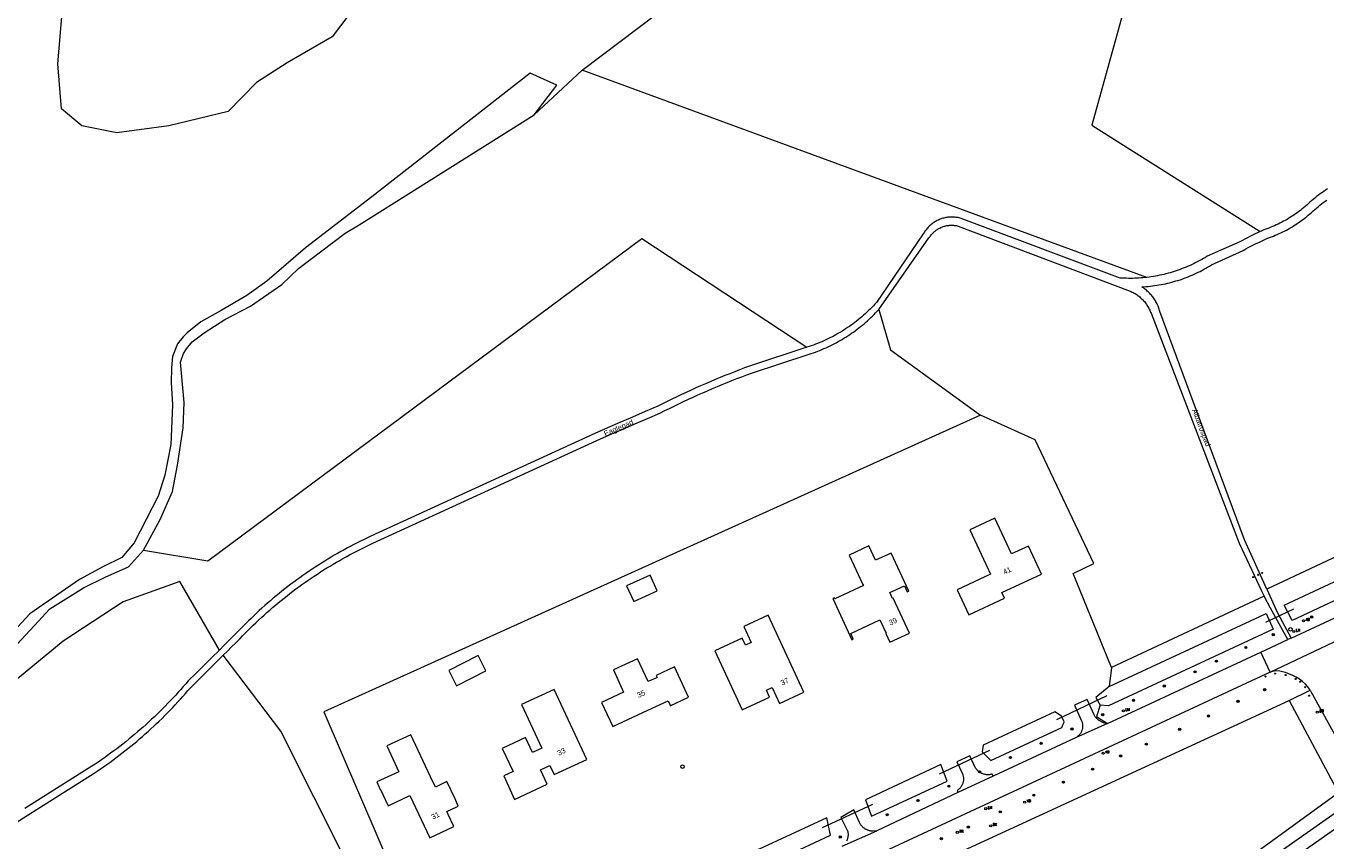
# Model space of a CAD drawing. Header units: metres. Extents: x 138165 to 154469, y 480134 to 494189.
# Tile 331 of 656: x 148554 to 148858, y 484010 to 484200. Entities that reach past the tile are written whole.
import ezdxf

# ---------------------------------------------------------------- set-up
doc = ezdxf.new("R2010")
doc.units = ezdxf.units.M
doc.header["$LTSCALE"] = 0.001
doc.header["$MEASUREMENT"] = 0
for name, color, linetype, lineweight in [('Level 5', 7, 'Continuous', 0), ('TOP-L-duiker', 7, 'Continuous', 0), ('TOP-L-topo objecten punt', 7, 'Continuous', 0), ('TOP-L-topo objecten vlak', 7, 'Continuous', 0), ('TOP-T-topo huisnummering naamgeving', 7, 'Continuous', 0)]:
    doc.layers.add(name, color=color, linetype=linetype, lineweight=lineweight)
doc.styles.add('Style-INTL_ISO', font='INTL_ISO.shx')
doc.styles.add('Style-STANDARD', font='STANDARD.shx')

# ---------------------------------------------------------------- blocks, each defined once
blk = doc.blocks.new('24')
at = {"layer": 'TOP-L-topo objecten punt', "color": 7, "linetype": 'Continuous', "lineweight": 0}
for radius in [0.025, 0.0182, 0.0115, 0.005]:
    blk.add_circle((0, 0), radius, dxfattribs=at)
blk = doc.blocks.new('*U13')
at = {"layer": 'Level 5', "color": 7, "linetype": 'Continuous', "lineweight": 0}
blk.add_circle((0, 0), 0.0415, dxfattribs=at)
blk = doc.blocks.new('150')
at = {"layer": 'Level 5', "color": 7, "linetype": 'Continuous', "lineweight": 0}
blk.add_blockref('*U13', (0, 0), dxfattribs=at)
blk = doc.blocks.new('72')
at = {"layer": 'TOP-L-topo objecten punt', "color": 7, "linetype": 'Continuous', "lineweight": 0}
blk.add_circle((0, 0), 0.025, dxfattribs=at)
at = {"layer": 'TOP-L-topo objecten punt', "color": 7, "linetype": 'Continuous', "lineweight": 0, "style": 'Style-STANDARD'}
blk.add_text('BK', height=0.06, dxfattribs=at).set_placement((0.0483, 0))
blk = doc.blocks.new('10')
at = {"layer": 'TOP-L-topo objecten punt', "linetype": 'Continuous', "lineweight": 0}
blk.add_circle((0, 0), 0.0125, dxfattribs=at)
blk = doc.blocks.new('16')
at = {"layer": 'TOP-L-topo objecten punt', "color": 7, "linetype": 'Continuous', "lineweight": 0}
blk.add_circle((0, 0), 0.025, dxfattribs=at)
at = {"layer": 'TOP-L-topo objecten punt', "color": 7, "linetype": 'Continuous', "lineweight": 0, "style": 'Style-STANDARD'}
blk.add_text('LM', height=0.06, dxfattribs=at).set_placement((0.0483, 0))
blk = doc.blocks.new('119')
at = {"layer": 'TOP-L-topo objecten punt', "color": 7, "linetype": 'Continuous', "lineweight": 0}
blk.add_circle((0, 0), 0.025, dxfattribs=at)
at = {"layer": 'TOP-L-topo objecten punt', "color": 7, "linetype": 'Continuous', "lineweight": 0, "style": 'Style-STANDARD'}
blk.add_text('KK', height=0.06, dxfattribs=at).set_placement((0.0483, 0))
blk = doc.blocks.new('14')
at = {"layer": 'TOP-L-topo objecten punt', "color": 7, "linetype": 'Continuous', "lineweight": 0}
blk.add_circle((0, 0), 0.025, dxfattribs=at)
at = {"layer": 'TOP-L-topo objecten punt', "color": 7, "linetype": 'Continuous', "lineweight": 0, "style": 'Style-STANDARD'}
blk.add_text('VB', height=0.06, dxfattribs=at).set_placement((0.0483, 0))
blk = doc.blocks.new('11')
at = {"layer": 'TOP-L-topo objecten punt', "color": 7, "linetype": 'Continuous', "lineweight": 0}
blk.add_circle((0, 0), 0.025, dxfattribs=at)
at = {"layer": 'TOP-L-topo objecten punt', "color": 7, "linetype": 'Continuous', "lineweight": 0, "style": 'Style-STANDARD'}
blk.add_text('AB', height=0.06, dxfattribs=at).set_placement((0.0483, 0))

msp = doc.modelspace()

# ---------------------------------------------------------------- linework, layer by layer
at = {"layer": 'TOP-L-duiker', "flags": 128}
for points in [[(148849.97, 484064.36), (148843.43, 484061.23)], [(148794.69, 484038.58), (148806.48, 484044.13)], [(148767.35, 484025.9), (148779.04, 484031.44)], [(148751.67, 484018.73), (148739.9, 484013.25)]]:
    msp.add_lwpolyline(points, dxfattribs=at)
at = {"layer": 'TOP-L-topo objecten vlak', "flags": 128}
for points in [[(148683.88, 484190.2), (148723.15, 484219.92), (148778.3, 484258.12)], [(148637.16, 484213.45), (148625.44, 484197.94), (148614.97, 484191.87), (148607.82, 484187.3), (148601.15, 484180.56), (148587.34, 484177.21), (148575.2, 484175.53), (148567.03, 484177.21), (148562.22, 484181.19), (148561.38, 484191.66), (148562.43, 484203.6)], [(148810.86, 484206), (148802.88, 484177.36), (148842.23, 484152.49)], [(149085.98, 484204.75), (149047.97, 484178.27), (149037.15, 484170.22), (149017.97, 484157.02), (149006.88, 484150.35), (148999.34, 484145.91), (148996.17, 484144.13), (148991.02, 484141.26), (148987.67, 484139.41), (148982.64, 484136.65), (148979.64, 484135.02), (148975.11, 484132.56), (148972.52, 484131.18), (148960.32, 484124.71), (148953.66, 484121.24), (148949.16, 484118.93), (148947.21, 484117.93), (148941.24, 484114.89), (148937.78, 484113.15), (148843.75, 484068.99)], [(148672.63, 484179.79), (148677.94, 484186.65), (148671.74, 484189.52), (148634.73, 484160.63), (148619.22, 484148.69), (148610.21, 484140.92), (148605.52, 484137.56), (148599.51, 484134.08), (148594.83, 484131.42), (148591.6, 484128.89), (148590.68, 484127.94), (148589.38, 484126.29), (148588.18, 484123.32), (148587.93, 484120.66), (148587.86, 484117.24), (148588.18, 484112.05), (148587.8, 484102.75), (148586.41, 484095.6), (148584.83, 484090.72), (148579.19, 484079.84), (148576.34, 484076.36), (148571.91, 484074.2), (148566.47, 484071.29), (148554.82, 484063.25), (148544.63, 484052.24)], [(148672.63, 484179.79), (148683.88, 484190.2)], [(148815.78, 484141.79), (148683.88, 484190.2)], [(148581.41, 484078.13), (148585.27, 484085.3), (148588.18, 484091.8), (148589.38, 484097.94), (148590.65, 484106.67), (148590.9, 484112.62), (148590.08, 484121.99), (148590.71, 484124.02), (148591.47, 484125.09), (148592.74, 484126.74), (148595.58, 484128.83), (148600.36, 484131.96), (148606.38, 484135.06), (148613.72, 484140.12), (148617.64, 484143.86), (148628.47, 484152.09), (148631.76, 484154.05), (148672.63, 484179.79)], [(148857.9, 484162.45), (148857.47, 484162.16), (148857.05, 484161.87), (148856.63, 484161.58), (148856.22, 484161.27), (148855.81, 484160.96), (148855.4, 484160.65), (148855, 484160.33), (148854.61, 484160), (148854.22, 484159.67), (148853.83, 484159.34), (148853.45, 484158.99), (148853.08, 484158.65), (148852.72, 484158.34), (148852.35, 484158.04), (148851.98, 484157.74), (148851.61, 484157.45), (148851.24, 484157.17), (148850.86, 484156.89), (148850.47, 484156.62), (148850.08, 484156.35), (148849.68, 484156.09), (148849.29, 484155.84), (148848.88, 484155.59), (148848.48, 484155.35), (148848.07, 484155.12), (148847.65, 484154.89), (148847.24, 484154.67), (148846.82, 484154.46), (148846.39, 484154.25), (148845.97, 484154.05), (148845.54, 484153.86), (148845.1, 484153.67), (148844.67, 484153.49), (148844.23, 484153.32), (148843.79, 484153.15), (148843.34, 484152.99), (148843.06, 484152.87), (148842.78, 484152.74), (148842.51, 484152.62), (148842.23, 484152.49)], [(148843.75, 484068.99), (148840.48, 484076.22), (148838.54, 484080.53), (148827.35, 484110.73), (148818.8, 484133.83), (148818.72, 484134.09), (148818.64, 484134.35), (148818.55, 484134.61), (148818.46, 484134.86), (148818.36, 484135.11), (148818.25, 484135.36), (148818.13, 484135.6), (148818.01, 484135.84), (148817.88, 484136.08), (148817.74, 484136.32), (148817.6, 484136.55), (148817.45, 484136.78), (148817.3, 484137), (148817.14, 484137.22), (148816.97, 484137.43), (148816.8, 484137.64), (148816.62, 484137.84), (148816.43, 484138.04), (148816.24, 484138.24), (148816.05, 484138.42), (148815.85, 484138.61), (148815.65, 484138.79), (148815.44, 484138.96), (148815.22, 484139.12), (148815.01, 484139.29), (148814.78, 484139.44), (148814.56, 484139.59), (148815.06, 484139.62), (148815.57, 484139.65), (148816.07, 484139.7), (148816.58, 484139.75), (148817.08, 484139.81), (148817.58, 484139.88), (148818.08, 484139.95), (148818.58, 484140.03), (148819.08, 484140.12), (148819.58, 484140.22), (148820.08, 484140.32), (148820.57, 484140.43), (148821.07, 484140.55), (148821.56, 484140.68), (148822.05, 484140.81), (148822.53, 484140.96), (148823.02, 484141.1), (148823.5, 484141.26), (148823.98, 484141.42), (148824.46, 484141.59), (148824.93, 484141.77), (148825.4, 484141.96), (148825.87, 484142.15), (148826.34, 484142.34), (148826.8, 484142.55), (148827.26, 484142.76), (148827.72, 484142.98), (148828.17, 484143.21), (148828.62, 484143.44), (148829.07, 484143.68), (148829.51, 484143.93), (148829.95, 484144.18), (148830.39, 484144.44), (148830.82, 484144.71), (148838.23, 484148.11), (148838.83, 484148.43), (148839.44, 484148.76), (148840.05, 484149.07), (148840.67, 484149.38), (148841.28, 484149.68), (148841.9, 484149.98), (148842.53, 484150.27), (148843.15, 484150.56), (148843.78, 484150.84), (148844.42, 484151.11), (148844.86, 484151.28), (148845.31, 484151.45), (148845.75, 484151.63), (148846.19, 484151.81), (148846.62, 484152.01), (148847.05, 484152.21), (148847.48, 484152.42), (148847.91, 484152.63), (148848.33, 484152.85), (148848.75, 484153.08), (148849.17, 484153.31), (148849.58, 484153.55), (148849.98, 484153.8), (148850.39, 484154.06), (148850.79, 484154.32), (148851.18, 484154.58), (148851.57, 484154.86), (148851.96, 484155.14), (148852.34, 484155.42), (148852.71, 484155.71), (148853.09, 484156.01), (148853.45, 484156.32), (148853.82, 484156.62), (148854.19, 484156.97), (148854.57, 484157.32), (148854.96, 484157.65), (148855.35, 484157.98), (148855.74, 484158.31), (148856.14, 484158.63), (148856.55, 484158.94), (148856.96, 484159.25), (148857.37, 484159.56), (148857.79, 484159.85)], [(148815.78, 484141.79), (148815.3, 484141.74), (148814.83, 484141.69), (148814.35, 484141.66), (148813.87, 484141.62), (148813.39, 484141.6), (148812.91, 484141.58), (148812.43, 484141.57), (148811.95, 484141.57), (148811.47, 484141.57), (148810.99, 484141.58), (148810.51, 484141.6), (148810.03, 484141.62), (148809.55, 484141.65), (148772.4, 484155.58), (148772.17, 484155.64), (148771.93, 484155.7), (148771.7, 484155.75), (148771.46, 484155.79), (148771.22, 484155.82), (148770.98, 484155.85), (148770.74, 484155.87), (148770.5, 484155.88), (148770.26, 484155.89), (148770.02, 484155.88), (148769.78, 484155.87), (148769.54, 484155.85), (148769.3, 484155.83), (148769.07, 484155.8), (148768.83, 484155.76), (148768.59, 484155.71), (148768.36, 484155.65), (148768.13, 484155.59), (148767.9, 484155.52), (148767.67, 484155.44), (148767.44, 484155.36), (148767.22, 484155.27), (148767, 484155.17), (148766.79, 484155.06), (148766.57, 484154.95), (148766.36, 484154.83), (148766.16, 484154.71), (148765.96, 484154.58), (148765.76, 484154.44), (148765.57, 484154.29), (148765.38, 484154.15), (148765.2, 484153.99), (148765.02, 484153.83), (148764.84, 484153.66), (148764.68, 484153.49), (148764.51, 484153.31), (148764.36, 484153.13), (148764.21, 484152.94), (148764.06, 484152.75), (148763.92, 484152.56), (148763.79, 484152.35), (148763.66, 484152.15), (148763.54, 484151.94), (148752.6, 484135.91), (148752.24, 484135.53), (148751.88, 484135.14), (148751.51, 484134.77), (148751.14, 484134.39), (148750.76, 484134.03), (148750.38, 484133.66), (148749.99, 484133.31), (148749.59, 484132.96), (148749.2, 484132.61), (148748.79, 484132.27), (148748.38, 484131.94), (148747.97, 484131.61), (148747.55, 484131.29), (148747.13, 484130.97), (148746.7, 484130.66), (148746.27, 484130.36), (148745.84, 484130.06), (148745.4, 484129.77), (148744.95, 484129.48), (148744.51, 484129.2), (148744.05, 484128.93), (148743.6, 484128.66), (148743.14, 484128.4), (148742.68, 484128.15), (148742.21, 484127.9), (148741.74, 484127.66), (148741.27, 484127.43), (148740.79, 484127.2), (148740.31, 484126.98), (148739.83, 484126.77), (148739.34, 484126.57), (148738.85, 484126.37), (148738.36, 484126.17), (148737.87, 484125.99), (148737.37, 484125.81), (148736.87, 484125.64), (148736.37, 484125.48)], [(148753.11, 484134.3), (148764.86, 484151), (148764.97, 484151.18), (148765.1, 484151.36), (148765.23, 484151.54), (148765.36, 484151.71), (148765.5, 484151.88), (148765.65, 484152.04), (148765.8, 484152.19), (148765.96, 484152.34), (148766.12, 484152.49), (148766.29, 484152.63), (148766.46, 484152.76), (148766.64, 484152.89), (148766.82, 484153.01), (148767.01, 484153.12), (148767.2, 484153.23), (148767.39, 484153.33), (148767.59, 484153.42), (148767.79, 484153.51), (148767.99, 484153.59), (148768.2, 484153.66), (148768.41, 484153.72), (148768.62, 484153.78), (148768.83, 484153.83), (148769.04, 484153.88), (148769.26, 484153.91), (148769.48, 484153.94), (148769.69, 484153.96), (148769.91, 484153.97), (148770.13, 484153.97), (148770.35, 484153.97), (148770.56, 484153.96), (148770.78, 484153.94), (148771, 484153.92), (148771.21, 484153.88), (148771.43, 484153.84), (148771.64, 484153.79), (148811.88, 484138.61), (148812.11, 484138.5), (148812.34, 484138.38), (148812.57, 484138.26), (148812.8, 484138.13), (148813.02, 484138), (148813.24, 484137.86), (148813.45, 484137.71), (148813.66, 484137.56), (148813.86, 484137.4), (148814.07, 484137.23), (148814.26, 484137.06), (148814.45, 484136.89), (148814.64, 484136.71), (148814.82, 484136.52), (148814.99, 484136.33), (148815.16, 484136.13), (148815.33, 484135.93), (148815.48, 484135.73), (148815.64, 484135.52), (148815.78, 484135.3), (148815.92, 484135.08), (148816.06, 484134.86), (148816.18, 484134.64), (148816.31, 484134.41), (148816.42, 484134.17), (148816.53, 484133.94), (148816.63, 484133.7), (148816.72, 484133.46), (148837.29, 484079.77), (148840.24, 484073.44), (148842.42, 484068.77), (148843.15, 484067.37)], [(148842.23, 484152.49), (148841.62, 484152.22), (148841.03, 484151.93), (148840.43, 484151.65), (148839.83, 484151.35), (148839.24, 484151.05), (148838.65, 484150.75), (148838.07, 484150.44), (148837.49, 484150.13), (148829.84, 484146.73), (148829.42, 484146.47), (148828.98, 484146.21), (148828.55, 484145.96), (148828.11, 484145.72), (148827.67, 484145.49), (148827.22, 484145.26), (148826.77, 484145.04), (148826.32, 484144.82), (148825.87, 484144.61), (148825.41, 484144.41), (148824.95, 484144.21), (148824.49, 484144.02), (148824.02, 484143.84), (148823.55, 484143.66), (148823.08, 484143.49), (148822.61, 484143.33), (148822.13, 484143.18), (148821.65, 484143.03), (148821.17, 484142.89), (148820.69, 484142.75), (148820.21, 484142.62), (148819.72, 484142.5), (148819.23, 484142.39), (148818.74, 484142.28), (148818.25, 484142.18), (148817.76, 484142.09), (148817.27, 484142), (148816.77, 484141.93), (148816.28, 484141.85), (148815.78, 484141.79)], [(148581.41, 484078.13), (148596.43, 484075.64), (148697.83, 484150.9), (148736.37, 484125.48)], [(148600.04, 484053.58), (148601.02, 484054.55), (148601.99, 484055.52), (148602.97, 484056.49), (148603.95, 484057.46), (148604.55, 484058.09), (148605.16, 484058.72), (148605.78, 484059.34), (148606.4, 484059.96), (148607.02, 484060.57), (148607.65, 484061.17), (148608.29, 484061.77), (148608.93, 484062.36), (148609.58, 484062.95), (148610.23, 484063.53), (148610.88, 484064.11), (148611.54, 484064.68), (148612.21, 484065.24), (148612.88, 484065.8), (148613.55, 484066.36), (148614.23, 484066.91), (148614.92, 484067.45), (148615.61, 484067.98), (148616.3, 484068.51), (148617, 484069.04), (148617.7, 484069.56), (148618.41, 484070.07), (148619.12, 484070.57), (148619.84, 484071.07), (148620.56, 484071.57), (148621.29, 484072.05), (148622.02, 484072.53), (148622.75, 484073.01), (148623.48, 484073.48), (148624.23, 484073.94), (148624.97, 484074.39), (148625.72, 484074.84), (148626.47, 484075.29), (148627.23, 484075.72), (148627.99, 484076.15), (148628.75, 484076.58), (148629.52, 484076.99), (148630.29, 484077.4), (148631.07, 484077.81), (148631.85, 484078.2), (148632.63, 484078.59), (148633.41, 484078.97), (148634.2, 484079.35), (148634.99, 484079.72), (148687.32, 484103.73), (148690.25, 484105.01), (148693.2, 484106.3), (148696.14, 484107.58), (148699.08, 484108.85), (148702.03, 484110.12), (148703.13, 484110.68), (148704.23, 484111.22), (148705.33, 484111.76), (148706.44, 484112.29), (148707.56, 484112.82), (148708.67, 484113.34), (148709.79, 484113.85), (148710.91, 484114.35), (148712.04, 484114.85), (148713.16, 484115.34), (148714.29, 484115.83), (148715.43, 484116.31), (148716.56, 484116.78), (148717.7, 484117.24), (148718.85, 484117.7), (148719.99, 484118.15), (148721.14, 484118.59), (148722.29, 484119.02), (148723.44, 484119.45), (148736.88, 484123.86), (148737.38, 484124.02), (148737.88, 484124.2), (148738.37, 484124.37), (148738.87, 484124.56), (148739.36, 484124.75), (148739.85, 484124.95), (148740.33, 484125.16), (148740.82, 484125.37), (148741.3, 484125.59), (148741.77, 484125.81), (148742.24, 484126.05), (148742.71, 484126.29), (148743.18, 484126.53), (148743.64, 484126.79), (148744.1, 484127.05), (148744.56, 484127.31), (148745.01, 484127.59), (148745.46, 484127.86), (148745.9, 484128.15), (148746.34, 484128.44), (148746.78, 484128.74), (148747.21, 484129.04), (148747.64, 484129.35), (148748.06, 484129.67), (148748.48, 484129.99), (148748.89, 484130.32), (148749.3, 484130.65), (148749.7, 484130.99), (148750.1, 484131.34), (148750.49, 484131.69), (148750.88, 484132.05), (148751.27, 484132.41), (148751.64, 484132.78), (148752.02, 484133.15), (148752.39, 484133.53), (148752.75, 484133.91), (148753.11, 484134.3)], [(148753.11, 484134.3), (148755.9, 484124.88), (148776.88, 484109.61)], [(148736.37, 484125.48), (148722.94, 484121.07), (148721.78, 484120.64), (148720.63, 484120.2), (148719.49, 484119.76), (148718.34, 484119.31), (148717.2, 484118.85), (148716.06, 484118.39), (148714.92, 484117.92), (148713.79, 484117.44), (148712.66, 484116.96), (148711.53, 484116.47), (148710.41, 484115.97), (148709.28, 484115.47), (148708.17, 484114.95), (148707.05, 484114.43), (148705.94, 484113.91), (148704.83, 484113.38), (148703.72, 484112.84), (148702.62, 484112.29), (148701.52, 484111.74), (148698.58, 484110.47), (148695.63, 484109.19), (148692.69, 484107.91), (148689.75, 484106.63), (148686.81, 484105.34), (148634.49, 484081.34), (148633.7, 484080.97), (148632.91, 484080.59), (148632.12, 484080.21), (148631.34, 484079.82), (148630.56, 484079.42), (148629.79, 484079.02), (148629.02, 484078.61), (148628.25, 484078.19), (148627.48, 484077.77), (148626.73, 484077.34), (148625.97, 484076.9), (148625.22, 484076.46), (148624.47, 484076.01), (148623.72, 484075.56), (148622.98, 484075.09), (148622.24, 484074.62), (148621.51, 484074.15), (148620.78, 484073.67), (148620.06, 484073.18), (148619.34, 484072.69), (148618.62, 484072.19), (148617.91, 484071.68), (148617.2, 484071.17), (148616.5, 484070.65), (148615.8, 484070.13), (148615.1, 484069.6), (148614.42, 484069.06), (148613.73, 484068.52), (148613.05, 484067.97), (148612.37, 484067.42), (148611.7, 484066.86), (148611.04, 484066.29), (148610.38, 484065.72), (148609.72, 484065.15), (148609.07, 484064.57), (148608.42, 484063.98), (148607.78, 484063.39), (148607.15, 484062.79), (148606.52, 484062.18), (148605.89, 484061.57), (148605.27, 484060.96), (148604.66, 484060.34), (148604.05, 484059.71), (148603.44, 484059.08), (148602.36, 484058.01), (148601.29, 484056.93), (148600.2, 484055.86), (148599.12, 484054.79)], [(148776.88, 484109.61), (148623.55, 484040.37), (148639.94, 484002.13), (148655.16, 484005.49), (148657.35, 483998.07), (148656.73, 483983.49)], [(148807.52, 484050.73), (148798.57, 484072.67), (148803.36, 484074.96), (148789.63, 484103.89), (148776.88, 484109.61)], [(148940.54, 484104.19), (148849.65, 484061.71), (148847.81, 484065.25), (148939.48, 484108.02)], [(148849.45, 484057.58), (148942.1, 484100.7)], [(148788.11, 484079.06), (148784.15, 484077.22), (148780.27, 484085.57), (148774.42, 484082.85), (148779.25, 484072.46), (148771.45, 484068.84), (148774.16, 484062.98), (148782.53, 484066.87), (148781.9, 484068.23), (148791.15, 484072.52), (148788.11, 484079.06)], [(148366.62, 484079.2), (148414.69, 484058.89), (148473.43, 484034.08), (148488.17, 484028.89), (148496.47, 484026.48), (148505.83, 484025.09), (148510.96, 484025.97), (148515.45, 484028.51), (148518.87, 484030.91), (148522.42, 484034.2), (148525.71, 484036.48), (148527.73, 484037.87), (148533.18, 484040.97), (148539.76, 484044.9), (148547.86, 484051.86), (148555.84, 484060.47), (148559.51, 484064.39), (148567.42, 484069.27), (148572.61, 484071.86), (148577.93, 484074.2), (148581.41, 484078.13)], [(148755.73, 484068.18), (148759.15, 484069.76), (148759.79, 484068.39), (148760.13, 484068.54), (148756.02, 484077.41), (148752.39, 484075.73), (148750.83, 484079.09), (148746.25, 484076.96), (148749.44, 484070.09), (148749.55, 484069.84), (148742.84, 484066.73), (148742.73, 484066.98), (148742.39, 484066.82), (148746.85, 484057.2), (148747.18, 484057.36), (148746.57, 484058.68), (148753.42, 484061.86), (148754.88, 484058.71), (148754.75, 484058.65), (148755.7, 484056.59), (148760.28, 484058.72), (148756.5, 484066.86), (148756.37, 484066.8), (148755.73, 484068.18)], [(148599.12, 484054.79), (148589.87, 484070.77), (148576.63, 484066.02), (148562.67, 484056.82), (148537.34, 484036.04)], [(148694.25, 484069.79), (148695.91, 484066.15), (148701.37, 484068.63), (148699.72, 484072.27), (148694.25, 484069.79)], [(148843.15, 484067.37), (148807.52, 484050.73)], [(148848.66, 484057.21), (148844.62, 484064.56), (148843.15, 484067.37)], [(148843.75, 484068.99), (148846.26, 484063.44), (148849.45, 484057.58)], [(148722, 484055.93), (148721.24, 484057.57), (148714.85, 484054.6), (148721.25, 484040.8), (148727.65, 484043.77), (148726.89, 484045.4), (148728.25, 484046.03), (148729.98, 484042.31), (148735.61, 484044.93), (148727.27, 484062.9), (148721.64, 484060.28), (148723.36, 484056.56), (148722, 484055.93)], [(148806.92, 484046.25), (148842.12, 484062.6), (148843.64, 484063.31), (148845.28, 484059.67), (148842.78, 484058.5), (148806.77, 484041.74), (148804.81, 484041.88)], [(148844.52, 484049.59), (148862.3, 484057.99)], [(148599.12, 484054.79), (148597.31, 484052.99), (148595.49, 484051.19), (148593.68, 484049.39), (148591.86, 484047.6), (148591.29, 484046.92), (148590.7, 484046.25), (148590.12, 484045.59), (148589.52, 484044.93), (148588.92, 484044.27), (148588.32, 484043.62), (148587.71, 484042.98), (148587.1, 484042.34), (148586.48, 484041.7), (148585.85, 484041.07), (148585.22, 484040.45), (148584.58, 484039.83), (148583.94, 484039.21), (148583.3, 484038.61), (148582.65, 484038), (148581.99, 484037.41), (148581.33, 484036.81), (148580.66, 484036.23), (148579.99, 484035.65), (148579.31, 484035.07), (148578.63, 484034.5), (148577.95, 484033.94), (148577.26, 484033.38), (148576.56, 484032.83), (148575.86, 484032.28), (148575.16, 484031.74), (148574.45, 484031.21), (148573.73, 484030.68), (148573.02, 484030.16), (148572.3, 484029.65), (148571.57, 484029.14), (148570.84, 484028.63), (148570.1, 484028.14), (148569.36, 484027.64), (148553.71, 484017.77)], [(148842.35, 484054.27), (148843.55, 484054.83), (148848.66, 484057.21)], [(148849.45, 484057.58), (148848.66, 484057.21)], [(148545.95, 484010.93), (148550.26, 483998.81), (148555.2, 483989.24), (148560.55, 483973.7), (148577.19, 483943.18), (148644.33, 483974.53), (148613.51, 484035.84), (148600.04, 484053.58)], [(148545.95, 484010.93), (148554.22, 484016.15), (148569.87, 484026.03), (148570.61, 484026.52), (148571.34, 484027.02), (148572.07, 484027.52), (148572.8, 484028.03), (148573.52, 484028.54), (148574.24, 484029.07), (148574.95, 484029.59), (148575.66, 484030.13), (148576.37, 484030.67), (148577.07, 484031.22), (148577.76, 484031.77), (148578.45, 484032.32), (148579.14, 484032.89), (148579.82, 484033.46), (148580.49, 484034.03), (148581.17, 484034.61), (148581.83, 484035.2), (148582.49, 484035.79), (148583.15, 484036.39), (148583.8, 484036.99), (148584.45, 484037.6), (148585.09, 484038.21), (148585.73, 484038.83), (148586.36, 484039.46), (148586.98, 484040.09), (148587.6, 484040.72), (148588.22, 484041.36), (148588.83, 484042.01), (148589.43, 484042.66), (148590.03, 484043.31), (148590.62, 484043.97), (148591.21, 484044.64), (148591.79, 484045.31), (148592.37, 484045.98), (148594.29, 484047.88), (148596.21, 484049.78), (148598.12, 484051.68), (148600.04, 484053.58)], [(148654.52, 484046.42), (148661.37, 484049.93), (148659.55, 484053.49), (148652.69, 484049.98), (148654.52, 484046.42)], [(148691, 484036.92), (148699.21, 484040.73), (148703.92, 484042.91), (148704.39, 484041.92), (148704.45, 484041.77), (148708.73, 484043.76), (148705.43, 484050.85), (148701.16, 484048.87), (148701.38, 484048.4), (148699.26, 484047.41), (148696.78, 484052.75), (148691.15, 484050.14), (148693.55, 484044.95), (148688.38, 484042.55), (148691, 484036.92)], [(148806.59, 484037.66), (148842.35, 484054.27)], [(148844.52, 484049.59), (148842.35, 484054.27)], [(148844.52, 484049.59), (148534.04, 483905.3), (148533.52, 483905.08), (148533.12, 483904.91)], [(148807.52, 484050.73), (148806.92, 484046.25)], [(148853.86, 484045.43), (148853.36, 484046.17), (148852.77, 484046.85), (148852.12, 484047.46), (148851.41, 484048.01), (148850.65, 484048.47), (148849.84, 484048.86), (148848.48, 484049.35), (148848.11, 484049.5), (148847.45, 484049.71), (148846.78, 484049.84), (148846.1, 484049.91), (148845.4, 484049.86), (148844.86, 484049.72), (148844.52, 484049.59)], [(148806.92, 484046.25), (148803.8, 484043.73), (148804.81, 484041.88)], [(148849.01, 484042.98), (148860.53, 484021.46), (148824.4, 483995.2), (148795.9, 483979.42), (148731.08, 483949.05), (148672.34, 483921.43), (148640.36, 483906.02), (148602.78, 483893.27), (148588.92, 483922.13)], [(148588.92, 483922.13), (148674.04, 483962.46), (148849.01, 484042.98)], [(148684.92, 484029.22), (148677.31, 484045.57), (148669.69, 484042.04), (148674.43, 484031.89), (148672.25, 484030.88), (148670.63, 484034.33), (148665.2, 484031.82), (148667.72, 484026.4), (148665.55, 484025.39), (148668.09, 484019.91), (148675.7, 484023.44), (148674.14, 484026.78), (148676.33, 484027.8), (148677.28, 484025.7), (148684.92, 484029.22)], [(148806.59, 484037.66), (148806.43, 484037.67), (148806.27, 484037.69), (148806.11, 484037.71), (148805.95, 484037.74), (148805.79, 484037.78), (148805.63, 484037.82), (148805.48, 484037.87), (148805.33, 484037.93), (148805.18, 484037.99), (148805.03, 484038.06), (148804.89, 484038.14), (148804.75, 484038.22), (148804.61, 484038.31), (148804.48, 484038.4), (148804.36, 484038.5), (148804.23, 484038.61), (148804.11, 484038.72), (148804, 484038.84), (148803.89, 484038.96), (148803.79, 484039.08), (148803.7, 484039.21), (148803.61, 484039.35), (148803.52, 484039.49), (148803.44, 484039.63), (148801.81, 484043.26), (148798.88, 484041.89), (148800.5, 484038.24), (148800.55, 484038.1), (148800.6, 484037.96), (148800.64, 484037.81), (148800.68, 484037.66), (148800.7, 484037.51), (148800.72, 484037.36), (148800.73, 484037.21), (148800.74, 484037.06), (148800.73, 484036.91), (148800.72, 484036.75), (148800.71, 484036.6), (148800.68, 484036.45), (148800.65, 484036.3), (148800.61, 484036.16), (148800.56, 484036.01), (148800.51, 484035.87), (148800.45, 484035.73), (148800.38, 484035.59), (148800.31, 484035.46), (148800.23, 484035.33), (148800.14, 484035.2), (148800.05, 484035.08), (148799.95, 484034.97), (148799.85, 484034.85), (148799.74, 484034.75), (148799.62, 484034.65), (148799.5, 484034.55), (148799.38, 484034.46), (148799.25, 484034.38), (148799.12, 484034.3)], [(148849.01, 484042.98), (148853.86, 484045.43)], [(148853.86, 484045.43), (148854.29, 484044.65), (148854.4, 484044.41), (148864.98, 484025.37)], [(148795.79, 484039.33), (148794.28, 484040.38), (148777.51, 484032.59), (148777.3, 484031.01), (148779.3, 484028.96), (148795.91, 484036.69), (148796.4, 484037.99), (148795.79, 484039.33)], [(148804.81, 484041.88), (148803.97, 484039.28), (148806.59, 484037.66)], [(148806.59, 484037.66), (148799.12, 484034.3)], [(148648.25, 484010.95), (148653.87, 484013.58), (148652.55, 484016.41), (148652.23, 484017.09), (148654.6, 484018.19), (148654.93, 484018.35), (148654.16, 484020.01), (148652.27, 484024.06), (148649.57, 484022.8), (148648.46, 484025.17), (148643.87, 484035.01), (148638.24, 484032.38), (148641.04, 484026.38), (148635.88, 484023.97), (148636.7, 484022.2), (148636.77, 484022.23), (148638.54, 484018.44), (148643.64, 484020.82), (148648.25, 484010.95)], [(148799.12, 484034.3), (148779.85, 484025.34)], [(148767.66, 484028.02), (148750.03, 484019.83), (148751.43, 484015.99), (148769.08, 484024.2), (148767.66, 484028.02)], [(148779.85, 484025.34), (148779.62, 484025.8), (148779.47, 484025.76), (148779.31, 484025.72), (148779.15, 484025.69), (148779, 484025.67), (148778.84, 484025.66), (148778.68, 484025.65), (148778.52, 484025.65), (148778.36, 484025.66), (148778.21, 484025.67), (148778.05, 484025.7), (148777.89, 484025.73), (148777.74, 484025.77), (148777.59, 484025.81), (148777.44, 484025.86), (148777.29, 484025.92), (148777.15, 484025.99), (148777.01, 484026.06), (148776.87, 484026.14), (148776.73, 484026.22), (148776.61, 484026.32), (148776.48, 484026.41), (148776.36, 484026.52), (148776.24, 484026.62), (148776.14, 484026.74), (148776.03, 484026.86), (148775.93, 484026.98), (148775.84, 484027.11), (148775.75, 484027.24), (148775.67, 484027.38), (148774.42, 484030.08), (148771.38, 484028.69), (148772.69, 484025.86), (148772.74, 484025.72), (148772.79, 484025.58), (148772.83, 484025.43), (148772.86, 484025.28), (148772.89, 484025.13), (148772.9, 484024.98), (148772.92, 484024.83), (148772.92, 484024.67), (148772.91, 484024.52), (148772.9, 484024.37), (148772.89, 484024.22), (148772.86, 484024.07), (148772.83, 484023.92), (148772.79, 484023.77), (148772.74, 484023.63), (148772.69, 484023.48), (148772.63, 484023.34), (148772.56, 484023.21), (148772.49, 484023.08), (148772.41, 484022.95), (148772.32, 484022.82), (148772.23, 484022.7), (148772.13, 484022.58), (148772.03, 484022.47), (148771.92, 484022.36), (148771.81, 484022.26), (148771.69, 484022.16), (148771.57, 484022.07), (148771.44, 484021.98), (148771.61, 484021.5)], [(148779.85, 484025.34), (148771.61, 484021.5)], [(148865.92, 484023.68), (148865.52, 484023.5), (148865.54, 484022.88), (148865.48, 484021.97), (148865.43, 484021.64), (148865.34, 484021.32), (148865.22, 484021), (148865.15, 484020.86), (148864.98, 484020.57), (148864.78, 484020.3), (148864.55, 484020.05), (148864.49, 484019.98), (148864.23, 484019.77), (148863.95, 484019.58), (148863.66, 484019.42), (148863.35, 484019.29), (148831.47, 483996.83), (148823.96, 483991.66), (148817.95, 483987.75), (148813.81, 483985.19), (148805.65, 483981.02), (148718.28, 483940.45)], [(148771.61, 484021.5), (148752.66, 484012.57)], [(148719.92, 483937.84), (148806.94, 483978.27), (148809.95, 483979.7), (148818.39, 483984.46), (148830.33, 483992.4), (148865.32, 484016.99), (148865.53, 484017.17), (148865.77, 484017.33), (148866.03, 484017.47)], [(148723.69, 484007.35), (148724.9, 484004.15), (148727.21, 484004.72), (148741.87, 484011.54), (148740.98, 484015.62), (148725.23, 484008.31), (148723.69, 484007.35)], [(148752.66, 484012.57), (148751.76, 484012.47), (148751.61, 484012.48), (148751.45, 484012.49), (148751.29, 484012.51), (148751.14, 484012.54), (148750.98, 484012.57), (148750.83, 484012.61), (148750.68, 484012.66), (148750.54, 484012.71), (148750.39, 484012.77), (148750.25, 484012.84), (148750.11, 484012.91), (148749.97, 484012.99), (148749.84, 484013.08), (148749.71, 484013.17), (148749.59, 484013.26), (148749.47, 484013.36), (148749.36, 484013.47), (148749.25, 484013.59), (148749.14, 484013.7), (148749.05, 484013.83), (148748.95, 484013.95), (148748.86, 484014.08), (148748.78, 484014.22), (148748.71, 484014.35), (148748.64, 484014.49), (148747.29, 484017.46), (148744.29, 484015.69), (148745.88, 484012.39), (148745.91, 484012.23), (148745.93, 484012.08), (148745.95, 484011.93), (148745.96, 484011.77), (148745.96, 484011.62), (148745.95, 484011.47), (148745.94, 484011.31), (148745.92, 484011.16), (148745.89, 484011.01), (148745.86, 484010.85), (148745.82, 484010.71), (148745.77, 484010.56), (148745.72, 484010.42), (148745.66, 484010.27), (148745.59, 484010.14)], [(148744.59, 484008.98), (148752.66, 484012.57)]]:
    msp.add_lwpolyline(points, dxfattribs=at)

# ---------------------------------------------------------------- block references
at = {"layer": 'TOP-L-topo objecten punt', "xscale": 10, "yscale": 10, "zscale": 10}
for name, p in [('10', (148840.58, 484071.83)), ('10', (148841.74, 484072.34)), ('10', (148842.7, 484072.79)), ('11', (148852.35, 484061.62)), ('24', (148854.23, 484062.51)), ('24', (148845.27, 484058.38)), ('150', (148849.3, 484059.62)), ('16', (148850.08, 484059.11)), ('24', (148838.87, 484055.38)), ('24', (148831.99, 484052.18)), ('24', (148827.01, 484049.71)), ('10', (148843.48, 484048.6)), ('10', (148845.7, 484049.28)), ('10', (148848.16, 484048.93)), ('24', (148819.82, 484046.37)), ('24', (148843.25, 484045.54)), ('10', (148850.5, 484048.04)), ('10', (148851.54, 484047.37)), ('10', (148852.72, 484046.09)), ('24', (148812.63, 484043.03)), ('24', (148837.04, 484042.81)), ('10', (148853.64, 484044.12)), ('24', (148805.44, 484039.69)), ('16', (148810.27, 484040.6)), ('24', (148830.13, 484039.38)), ('16', (148855.56, 484040.27)), ('11', (148855.56, 484040.27)), ('24', (148798.25, 484036.35)), ('24', (148823.4, 484036.27)), ('24', (148791.06, 484033.01)), ('14', (148805.55, 484030.68)), ('24', (148815.64, 484032.79)), ('150', (148707.28, 484027.54)), ('24', (148783.87, 484029.68)), ('24', (148809.62, 484030.06)), ('24', (148776.68, 484026.34)), ('24', (148803.08, 484026.95)), ('24', (148769.49, 484023)), ('24', (148796.26, 484023.94)), ('24', (148762.3, 484019.66)), ('16', (148778.12, 484017.74)), ('14', (148787.22, 484019.25)), ('24', (148789.34, 484020.9)), ('24', (148755.11, 484016.32)), ('24', (148781.52, 484016.99)), ('119', (148771.47, 484012.2)), ('24', (148774.06, 484013.44)), ('72', (148779.27, 484013.72)), ('24', (148744.14, 484011.13)), ('24', (148767.76, 484010.72))]:
    msp.add_blockref(name, p, dxfattribs=at)

# ---------------------------------------------------------------- texts
at = {"layer": 'TOP-T-topo huisnummering naamgeving', "style": 'Style-INTL_ISO'}
for s, rotation, p in [('Albatrospad', 290.8, (148826.27, 484110.82)), ('Eaglepad', 23.3, (148689.26, 484104.66)), ('41', 24.3, (148782.47, 484072.36)), ('39', 24.3, (148755.81, 484060.51)), ('37', 25.2, (148730.57, 484046.44)), ('35', 25.2, (148697.03, 484043.57)), ('33', 25.6, (148678.42, 484030.07)), ('31', 25.6, (148648.97, 484015.15))]:
    msp.add_text(s, height=1.25, rotation=rotation, dxfattribs=at).set_placement(p)

doc.saveas('drawing.dxf')
